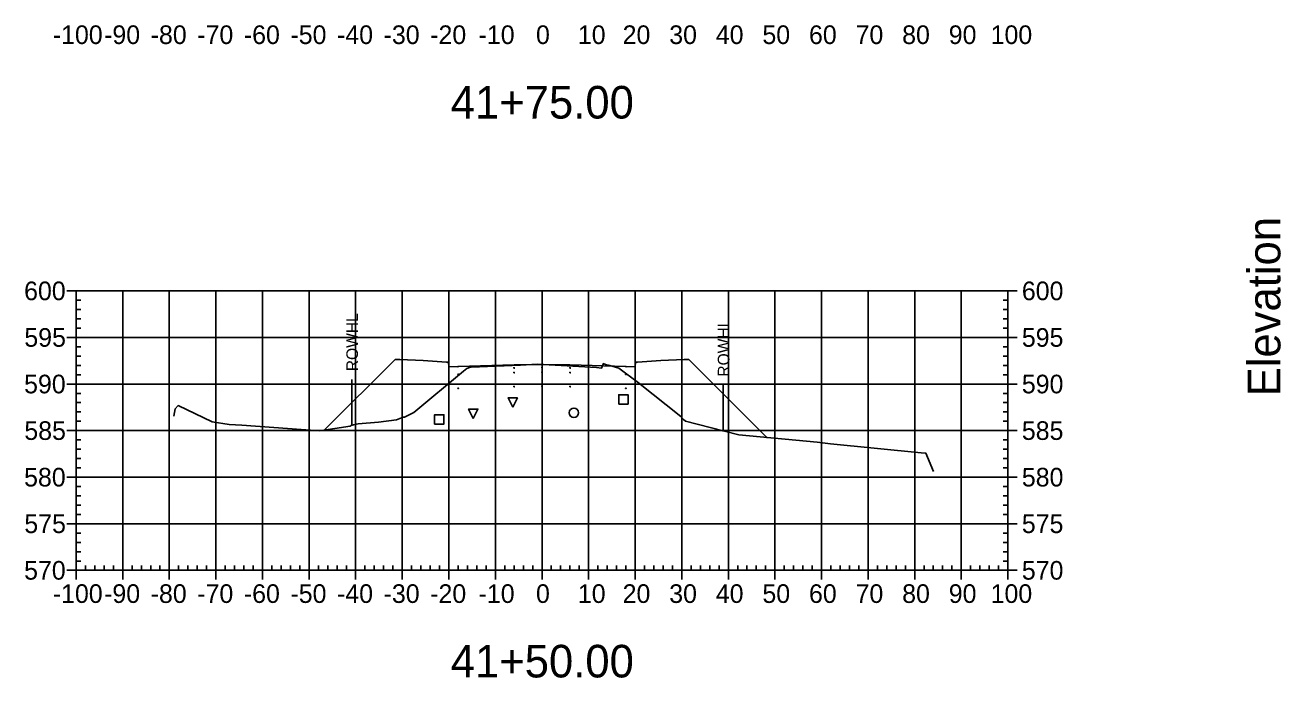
# Model space of a CAD drawing. Extents: x 708103 to 717568, y 374476 to 378707.
# Drawn here: x 711691 to 711960.6, y 377071.5 to 377211.7 of the extents above; entities that cross this region are included whole.
import ezdxf

# ---------------------------------------------------------------- set-up
doc = ezdxf.new("R2010")
doc.units = 0
for name, color, linetype in [('1', 7, 'Continuous'), ('10', 7, 'Continuous'), ('13', 7, 'Continuous'), ('14', 7, 'Continuous'), ('22', 7, 'Continuous'), ('4', 7, 'Continuous'), ('57', 7, 'Continuous'), ('60', 7, 'Continuous'), ('Existing', 7, 'Continuous'), ('XS_Right_of_Way', 7, 'Continuous')]:
    doc.layers.add(name, color=color, linetype=linetype)

msp = doc.modelspace()

# ---------------------------------------------------------------- linework, layer by layer
for points in [[(711795.93, 377138.01), (711796.03, 377138.01), (711796.03, 377138.11), (711795.93, 377138.11)], [(711801.93, 377138.13), (711802.03, 377138.13), (711802.03, 377138.23), (711801.93, 377138.23)], [(711807.93, 377138.01), (711808.03, 377138.01), (711808.03, 377138.11), (711807.93, 377138.11)], [(711783.93, 377136.65), (711784.03, 377136.65), (711784.03, 377136.75), (711783.93, 377136.75)], [(711795.93, 377137.01), (711796.03, 377137.01), (711796.03, 377137.11), (711795.93, 377137.11)], [(711801.93, 377137.13), (711802.03, 377137.13), (711802.03, 377137.23), (711801.93, 377137.23)], [(711807.93, 377137.01), (711808.03, 377137.01), (711808.03, 377137.11), (711807.93, 377137.11)], [(711819.93, 377136.65), (711820.03, 377136.65), (711820.03, 377136.75), (711819.93, 377136.75)], [(711783.93, 377133.65), (711784.03, 377133.65), (711784.03, 377133.75), (711783.93, 377133.75)], [(711795.93, 377134.01), (711796.03, 377134.01), (711796.03, 377134.11), (711795.93, 377134.11)], [(711801.93, 377134.13), (711802.03, 377134.13), (711802.03, 377134.23), (711801.93, 377134.23)], [(711807.93, 377134.01), (711808.03, 377134.01), (711808.03, 377134.11), (711807.93, 377134.11)], [(711819.93, 377133.65), (711820.03, 377133.65), (711820.03, 377133.75), (711819.93, 377133.75)]]:
    msp.add_lwpolyline(points, close=True)
at = {"layer": '1'}
for points in [[(711795.7, 377129.64), (711794.7, 377131.64), (711796.7, 377131.64)], [(711787.21, 377127.26), (711786.21, 377129.26), (711788.21, 377129.26)]]:
    msp.add_lwpolyline(points, close=True, dxfattribs=at)
at = {"layer": '10'}
msp.add_lwpolyline([(711778.92, 377126.03), (711780.92, 377126.03), (711780.92, 377128.03), (711778.92, 377128.03)], close=True, dxfattribs=at)
at = {"layer": '13'}
msp.add_circle((711808.83, 377128.46), 1, dxfattribs=at)
at = {"layer": '14'}
for points in [[(711783.98, 377138.37), (711783.98, 377138.42), (711783.98, 377138.37), (711783.93, 377138.37), (711783.98, 377138.37), (711783.98, 377138.32), (711783.98, 377138.37), (711784.03, 377138.37)], [(711801.98, 377138.85), (711801.98, 377138.9), (711801.98, 377138.85), (711801.93, 377138.85), (711801.98, 377138.85), (711801.98, 377138.8), (711801.98, 377138.85), (711802.03, 377138.85)], [(711819.98, 377138.37), (711819.98, 377138.42), (711819.98, 377138.37), (711819.93, 377138.37), (711819.98, 377138.37), (711819.98, 377138.32), (711819.98, 377138.37), (711820.03, 377138.37)], [(711755.32, 377124.76), (711755.32, 377124.81), (711755.32, 377124.76), (711755.27, 377124.76), (711755.32, 377124.76), (711755.32, 377124.71), (711755.32, 377124.76), (711755.37, 377124.76)], [(711850.23, 377123.18), (711850.23, 377123.23), (711850.23, 377123.18), (711850.18, 377123.18), (711850.23, 377123.18), (711850.23, 377123.13), (711850.23, 377123.18), (711850.28, 377123.18)]]:
    msp.add_lwpolyline(points, dxfattribs=at)
at = {"layer": '22'}
msp.add_lwpolyline([(711755.32, 377124.76), (711770.48, 377139.93), (711771.48, 377139.89), (711776.48, 377139.69), (711781.48, 377139.29), (711781.9, 377139.29), (711781.98, 377138.29), (711783.98, 377138.37), (711795.98, 377138.73), (711801.98, 377138.85), (711807.98, 377138.73), (711819.98, 377138.37), (711821.98, 377138.29), (711822.07, 377139.29), (711822.48, 377139.29), (711827.48, 377139.69), (711832.48, 377139.89), (711833.48, 377139.93), (711850.23, 377123.18)], dxfattribs=at)
at = {"layer": '4'}
msp.add_lwpolyline([(711818.46, 377130.31), (711820.46, 377130.31), (711820.46, 377132.31), (711818.46, 377132.31)], close=True, dxfattribs=at)
at = {"layer": '57'}
for p, q in [((711699.98, 377154.63), (711701.98, 377154.63)), ((711701.98, 377154.63), (711901.98, 377154.63)), ((711701.98, 377094.63), (711701.98, 377154.63)), ((711701.98, 377094.63), (711701.98, 377154.63)), ((711711.98, 377094.63), (711711.98, 377154.63)), ((711721.98, 377094.63), (711721.98, 377154.63)), ((711731.98, 377094.63), (711731.98, 377154.63)), ((711741.98, 377094.63), (711741.98, 377154.63)), ((711751.98, 377094.63), (711751.98, 377154.63)), ((711761.98, 377094.63), (711761.98, 377154.63)), ((711771.98, 377094.63), (711771.98, 377154.63)), ((711781.98, 377094.63), (711781.98, 377154.63)), ((711791.98, 377094.63), (711791.98, 377154.63)), ((711801.98, 377094.63), (711801.98, 377154.63)), ((711811.98, 377094.63), (711811.98, 377154.63)), ((711821.98, 377094.63), (711821.98, 377154.63)), ((711831.98, 377094.63), (711831.98, 377154.63)), ((711841.98, 377094.63), (711841.98, 377154.63)), ((711851.98, 377094.63), (711851.98, 377154.63)), ((711861.98, 377094.63), (711861.98, 377154.63)), ((711871.98, 377094.63), (711871.98, 377154.63)), ((711881.98, 377094.63), (711881.98, 377154.63)), ((711891.98, 377094.63), (711891.98, 377154.63)), ((711901.98, 377094.63), (711901.98, 377154.63)), ((711901.98, 377094.63), (711901.98, 377154.63)), ((711903.98, 377154.63), (711901.98, 377154.63)), ((711701.98, 377152.63), (711702.98, 377152.63)), ((711901.98, 377152.63), (711900.98, 377152.63)), ((711701.98, 377150.63), (711702.98, 377150.63)), ((711701.98, 377148.63), (711702.98, 377148.63)), ((711901.98, 377150.63), (711900.98, 377150.63)), ((711901.98, 377148.63), (711900.98, 377148.63)), ((711701.98, 377146.63), (711702.98, 377146.63)), ((711901.98, 377146.63), (711900.98, 377146.63)), ((711699.98, 377144.63), (711701.98, 377144.63)), ((711701.98, 377144.63), (711901.98, 377144.63)), ((711903.98, 377144.63), (711901.98, 377144.63)), ((711701.98, 377142.63), (711702.98, 377142.63)), ((711701.98, 377140.63), (711702.98, 377140.63)), ((711901.98, 377142.63), (711900.98, 377142.63)), ((711901.98, 377140.63), (711900.98, 377140.63)), ((711701.98, 377138.63), (711702.98, 377138.63)), ((711901.98, 377138.63), (711900.98, 377138.63)), ((711701.98, 377136.63), (711702.98, 377136.63)), ((711901.98, 377136.63), (711900.98, 377136.63)), ((711699.98, 377134.63), (711701.98, 377134.63)), ((711701.98, 377134.63), (711901.98, 377134.63)), ((711701.98, 377132.63), (711702.98, 377132.63)), ((711901.98, 377132.63), (711900.98, 377132.63)), ((711903.98, 377134.63), (711901.98, 377134.63)), ((711701.98, 377130.63), (711702.98, 377130.63)), ((711901.98, 377130.63), (711900.98, 377130.63)), ((711701.98, 377128.63), (711702.98, 377128.63)), ((711901.98, 377128.63), (711900.98, 377128.63)), ((711699.98, 377124.63), (711701.98, 377124.63)), ((711701.98, 377126.63), (711702.98, 377126.63)), ((711701.98, 377124.63), (711901.98, 377124.63)), ((711901.98, 377126.63), (711900.98, 377126.63)), ((711903.98, 377124.63), (711901.98, 377124.63)), ((711701.98, 377122.63), (711702.98, 377122.63)), ((711901.98, 377122.63), (711900.98, 377122.63)), ((711701.98, 377120.63), (711702.98, 377120.63)), ((711901.98, 377120.63), (711900.98, 377120.63)), ((711701.98, 377118.63), (711702.98, 377118.63)), ((711701.98, 377116.63), (711702.98, 377116.63)), ((711901.98, 377118.63), (711900.98, 377118.63)), ((711901.98, 377116.63), (711900.98, 377116.63)), ((711699.98, 377114.63), (711701.98, 377114.63)), ((711701.98, 377114.63), (711901.98, 377114.63)), ((711903.98, 377114.63), (711901.98, 377114.63)), ((711701.98, 377112.63), (711702.98, 377112.63)), ((711901.98, 377112.63), (711900.98, 377112.63)), ((711701.98, 377110.63), (711702.98, 377110.63)), ((711701.98, 377108.63), (711702.98, 377108.63)), ((711901.98, 377110.63), (711900.98, 377110.63)), ((711901.98, 377108.63), (711900.98, 377108.63)), ((711701.98, 377106.63), (711702.98, 377106.63)), ((711901.98, 377106.63), (711900.98, 377106.63)), ((711699.98, 377104.63), (711701.98, 377104.63)), ((711701.98, 377104.63), (711901.98, 377104.63)), ((711701.98, 377102.63), (711702.98, 377102.63)), ((711901.98, 377102.63), (711900.98, 377102.63)), ((711903.98, 377104.63), (711901.98, 377104.63)), ((711701.98, 377100.63), (711702.98, 377100.63)), ((711901.98, 377100.63), (711900.98, 377100.63)), ((711701.98, 377098.63), (711702.98, 377098.63)), ((711901.98, 377098.63), (711900.98, 377098.63)), ((711699.98, 377094.63), (711701.98, 377094.63)), ((711701.98, 377096.63), (711702.98, 377096.63)), ((711701.98, 377094.63), (711901.98, 377094.63)), ((711701.98, 377094.63), (711901.98, 377094.63)), ((711701.98, 377092.63), (711701.98, 377094.63)), ((711703.98, 377094.63), (711703.98, 377095.63)), ((711705.98, 377094.63), (711705.98, 377095.63)), ((711707.98, 377094.63), (711707.98, 377095.63)), ((711709.98, 377094.63), (711709.98, 377095.63)), ((711711.98, 377092.63), (711711.98, 377094.63)), ((711713.98, 377094.63), (711713.98, 377095.63)), ((711715.98, 377094.63), (711715.98, 377095.63)), ((711717.98, 377094.63), (711717.98, 377095.63)), ((711719.98, 377094.63), (711719.98, 377095.63)), ((711721.98, 377092.63), (711721.98, 377094.63)), ((711723.98, 377094.63), (711723.98, 377095.63)), ((711725.98, 377094.63), (711725.98, 377095.63)), ((711727.98, 377094.63), (711727.98, 377095.63)), ((711729.98, 377094.63), (711729.98, 377095.63)), ((711731.98, 377092.63), (711731.98, 377094.63)), ((711733.98, 377094.63), (711733.98, 377095.63)), ((711735.98, 377094.63), (711735.98, 377095.63)), ((711737.98, 377094.63), (711737.98, 377095.63)), ((711739.98, 377094.63), (711739.98, 377095.63)), ((711741.98, 377092.63), (711741.98, 377094.63)), ((711743.98, 377094.63), (711743.98, 377095.63)), ((711745.98, 377094.63), (711745.98, 377095.63)), ((711747.98, 377094.63), (711747.98, 377095.63)), ((711749.98, 377094.63), (711749.98, 377095.63)), ((711751.98, 377092.63), (711751.98, 377094.63)), ((711753.98, 377094.63), (711753.98, 377095.63)), ((711755.98, 377094.63), (711755.98, 377095.63)), ((711757.98, 377094.63), (711757.98, 377095.63)), ((711759.98, 377094.63), (711759.98, 377095.63)), ((711761.98, 377092.63), (711761.98, 377094.63)), ((711763.98, 377094.63), (711763.98, 377095.63)), ((711765.98, 377094.63), (711765.98, 377095.63)), ((711767.98, 377094.63), (711767.98, 377095.63)), ((711769.98, 377094.63), (711769.98, 377095.63)), ((711771.98, 377092.63), (711771.98, 377094.63)), ((711773.98, 377094.63), (711773.98, 377095.63)), ((711775.98, 377094.63), (711775.98, 377095.63)), ((711777.98, 377094.63), (711777.98, 377095.63)), ((711779.98, 377094.63), (711779.98, 377095.63)), ((711781.98, 377092.63), (711781.98, 377094.63)), ((711783.98, 377094.63), (711783.98, 377095.63)), ((711785.98, 377094.63), (711785.98, 377095.63)), ((711787.98, 377094.63), (711787.98, 377095.63)), ((711789.98, 377094.63), (711789.98, 377095.63)), ((711791.98, 377092.63), (711791.98, 377094.63)), ((711793.98, 377094.63), (711793.98, 377095.63)), ((711795.98, 377094.63), (711795.98, 377095.63)), ((711797.98, 377094.63), (711797.98, 377095.63)), ((711799.98, 377094.63), (711799.98, 377095.63)), ((711801.98, 377092.63), (711801.98, 377094.63)), ((711803.98, 377094.63), (711803.98, 377095.63)), ((711805.98, 377094.63), (711805.98, 377095.63)), ((711807.98, 377094.63), (711807.98, 377095.63)), ((711809.98, 377094.63), (711809.98, 377095.63)), ((711811.98, 377092.63), (711811.98, 377094.63)), ((711813.98, 377094.63), (711813.98, 377095.63)), ((711815.98, 377094.63), (711815.98, 377095.63)), ((711817.98, 377094.63), (711817.98, 377095.63)), ((711819.98, 377094.63), (711819.98, 377095.63)), ((711821.98, 377092.63), (711821.98, 377094.63)), ((711823.98, 377094.63), (711823.98, 377095.63)), ((711825.98, 377094.63), (711825.98, 377095.63)), ((711827.98, 377094.63), (711827.98, 377095.63)), ((711829.98, 377094.63), (711829.98, 377095.63)), ((711831.98, 377092.63), (711831.98, 377094.63)), ((711833.98, 377094.63), (711833.98, 377095.63)), ((711835.98, 377094.63), (711835.98, 377095.63)), ((711837.98, 377094.63), (711837.98, 377095.63)), ((711839.98, 377094.63), (711839.98, 377095.63)), ((711841.98, 377092.63), (711841.98, 377094.63)), ((711843.98, 377094.63), (711843.98, 377095.63)), ((711845.98, 377094.63), (711845.98, 377095.63)), ((711847.98, 377094.63), (711847.98, 377095.63)), ((711849.98, 377094.63), (711849.98, 377095.63)), ((711851.98, 377092.63), (711851.98, 377094.63)), ((711853.98, 377094.63), (711853.98, 377095.63)), ((711855.98, 377094.63), (711855.98, 377095.63)), ((711857.98, 377094.63), (711857.98, 377095.63)), ((711859.98, 377094.63), (711859.98, 377095.63)), ((711861.98, 377092.63), (711861.98, 377094.63)), ((711863.98, 377094.63), (711863.98, 377095.63)), ((711865.98, 377094.63), (711865.98, 377095.63)), ((711867.98, 377094.63), (711867.98, 377095.63)), ((711869.98, 377094.63), (711869.98, 377095.63)), ((711871.98, 377092.63), (711871.98, 377094.63)), ((711873.98, 377094.63), (711873.98, 377095.63)), ((711875.98, 377094.63), (711875.98, 377095.63)), ((711877.98, 377094.63), (711877.98, 377095.63)), ((711879.98, 377094.63), (711879.98, 377095.63)), ((711881.98, 377092.63), (711881.98, 377094.63)), ((711883.98, 377094.63), (711883.98, 377095.63)), ((711885.98, 377094.63), (711885.98, 377095.63)), ((711887.98, 377094.63), (711887.98, 377095.63)), ((711889.98, 377094.63), (711889.98, 377095.63)), ((711891.98, 377092.63), (711891.98, 377094.63)), ((711893.98, 377094.63), (711893.98, 377095.63)), ((711895.98, 377094.63), (711895.98, 377095.63)), ((711897.98, 377094.63), (711897.98, 377095.63)), ((711899.98, 377094.63), (711899.98, 377095.63)), ((711901.98, 377096.63), (711900.98, 377096.63)), ((711901.98, 377092.63), (711901.98, 377094.63)), ((711903.98, 377094.63), (711901.98, 377094.63))]:
    msp.add_line(p, q, dxfattribs=at)
at = {"layer": 'Existing'}
msp.add_lwpolyline([(711722.93, 377127.75), (711723.21, 377129.27), (711723.85, 377129.99), (711731.17, 377126.52), (711734.85, 377125.94), (711737.56, 377125.81), (711754.2, 377124.59), (711760.78, 377125.59), (711760.98, 377125.71), (711761.52, 377125.84), (711762.55, 377126.08), (711766.88, 377126.41), (711770.73, 377126.96), (711772.21, 377127.53), (711772.39, 377127.53), (711772.45, 377127.54), (711774.45, 377128.51), (711785.16, 377137.36), (711785.84, 377137.98), (711786.45, 377138.18), (711786.76, 377138.24), (711797.38, 377138.71), (711800.99, 377138.91), (711813.67, 377138.18), (711814.78, 377138.06), (711815.09, 377138.92), (711815.14, 377139.01), (711815.62, 377138.84), (711816.56, 377138.59), (711818.45, 377138.07), (711822.67, 377134.88), (711831.77, 377127.66), (711832.34, 377127.04), (711832.75, 377126.66), (711835.3, 377125.99), (711844.22, 377123.75), (711861.06, 377122.16), (711863.92, 377121.79), (711883.39, 377119.86), (711884.38, 377119.77), (711886.03, 377115.87)], dxfattribs=at)
at = {"layer": 'XS_Right_of_Way'}
for p, q in [((711761.16, 377135.62), (711761.16, 377125.62)), ((711840.89, 377134.45), (711840.89, 377124.45))]:
    msp.add_line(p, q, dxfattribs=at)

# ---------------------------------------------------------------- texts
at = {"layer": '1'}
for s, p in [('41+75.00', (711782.39, 377191.63)), ('41+50.00', (711782.39, 377071.63))]:
    msp.add_text(s, height=7, dxfattribs=at).set_placement(p)
at = {"layer": '14'}
for p in [(711771.45, 377139.84), (711771.45, 377139.17), (711776.45, 377138.97), (711827.45, 377138.97), (711832.45, 377139.84), (711832.45, 377139.17)]:
    msp.add_text('+', height=0.1, dxfattribs=at).set_placement(p)
at = {"layer": '57'}
for s, p in [('-100', (711696.97, 377207.63)), ('-90', (711707.98, 377207.63)), ('-80', (711717.98, 377207.63)), ('-70', (711727.98, 377207.63)), ('-60', (711737.98, 377207.63)), ('-50', (711747.98, 377207.63)), ('-40', (711757.98, 377207.63)), ('-30', (711767.98, 377207.63)), ('-20', (711777.98, 377207.63)), ('-10', (711788.37, 377207.63)), ('0', (711800.69, 377207.63)), ('10', (711809.68, 377207.63)), ('20', (711819.29, 377207.63)), ('30', (711829.29, 377207.63)), ('40', (711839.29, 377207.63)), ('50', (711849.29, 377207.63)), ('60', (711859.29, 377207.63)), ('70', (711869.29, 377207.63)), ('80', (711879.29, 377207.63)), ('90', (711889.29, 377207.63)), ('100', (711898.28, 377207.63)), ('600', (711690.81, 377152.63)), ('600', (711904.98, 377152.63)), ('595', (711690.86, 377142.63)), ('595', (711904.98, 377142.63)), ('590', (711690.81, 377132.63)), ('590', (711904.98, 377132.63)), ('585', (711690.86, 377122.63)), ('585', (711904.98, 377122.63)), ('580', (711690.81, 377112.63)), ('580', (711904.98, 377112.63)), ('575', (711690.86, 377102.63)), ('575', (711904.98, 377102.63)), ('570', (711690.81, 377092.63)), ('570', (711904.98, 377092.63)), ('-100', (711696.97, 377087.63)), ('-90', (711707.98, 377087.63)), ('-80', (711717.98, 377087.63)), ('-70', (711727.98, 377087.63)), ('-60', (711737.98, 377087.63)), ('-50', (711747.98, 377087.63)), ('-40', (711757.98, 377087.63)), ('-30', (711767.98, 377087.63)), ('-20', (711777.98, 377087.63)), ('-10', (711788.37, 377087.63)), ('0', (711800.69, 377087.63)), ('10', (711809.68, 377087.63)), ('20', (711819.29, 377087.63)), ('30', (711829.29, 377087.63)), ('40', (711839.29, 377087.63)), ('50', (711849.29, 377087.63)), ('60', (711859.29, 377087.63)), ('70', (711869.29, 377087.63)), ('80', (711879.29, 377087.63)), ('90', (711889.29, 377087.63)), ('100', (711898.28, 377087.63))]:
    msp.add_text(s, height=4, dxfattribs=at).set_placement(p)
at = {"layer": '60'}
msp.add_text('Elevation', height=7, rotation=90, dxfattribs=at).set_placement((711960.48, 377131.99))
at = {"layer": 'XS_Right_of_Way'}
for p in [(711762.48, 377137.38), (711842.21, 377136.21)]:
    msp.add_text('ROWHL', height=2.5, rotation=90, dxfattribs=at).set_placement(p)

doc.saveas('drawing.dxf')
